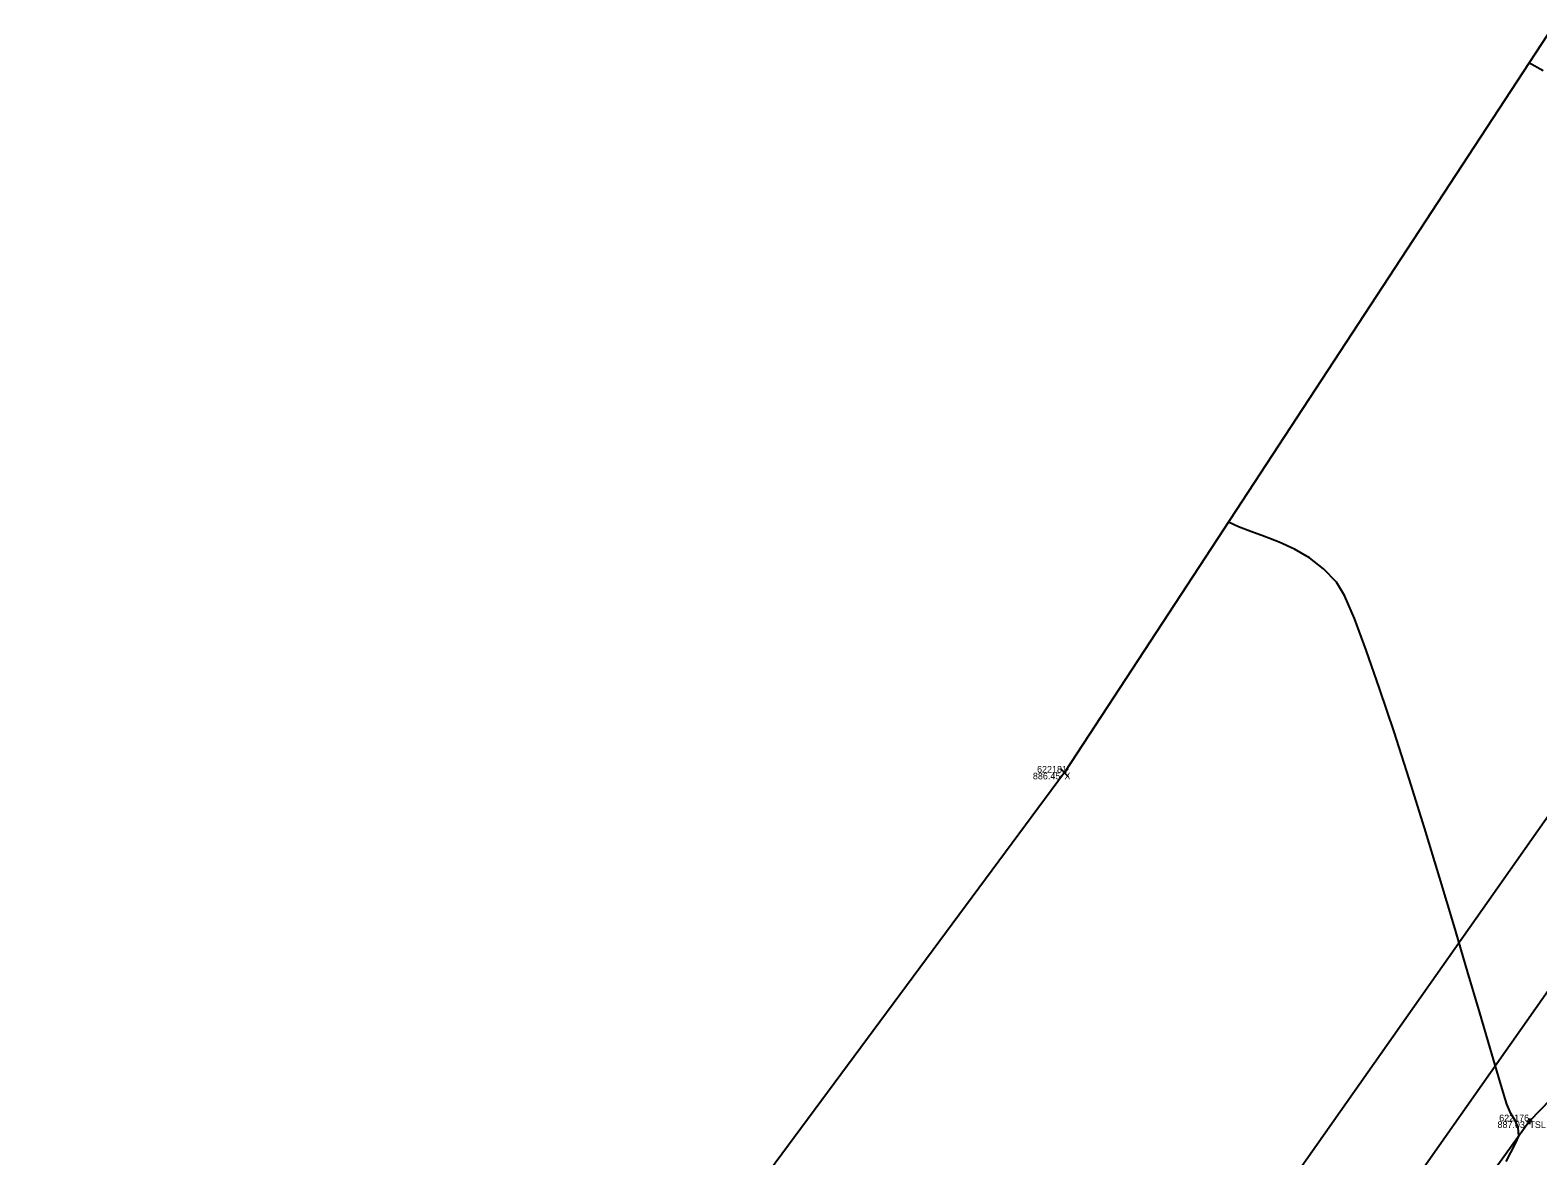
# Model space of a CAD drawing. Extents: x 1957117 to 1971063, y 701601 to 715861.
# Drawn here: x 1964227.4 to 1964306.2, y 707967.5 to 708026.3 of the extents above; entities that cross this region are included whole.
import ezdxf

# ---------------------------------------------------------------- set-up
doc = ezdxf.new("R2010")
doc.units = 0
for name, color, linetype in [('AP_X_Lights', 7, 'Continuous'), ('DT_X_Break_Line', 7, 'Continuous'), ('DT_X_Contour_Minor', 7, 'Continuous'), ('DT_X_TIN_Hull', 7, 'Continuous'), ('PV_P_Drive', 7, 'Continuous'), ('PV_P_Shoulder', 7, 'Continuous'), ('RS_Raster1', 7, 'Continuous'), ('RW_X_Esmt_RR', 7, 'Continuous'), ('SC_Scratch1', 7, 'Continuous'), ('SC_Shading5', 7, 'Continuous')]:
    doc.layers.add(name, color=color, linetype=linetype)

msp = doc.modelspace()

# ---------------------------------------------------------------- linework, layer by layer
at = {"layer": 'AP_X_Lights'}
for p, q in [((1964281.27, 707987.349), (1964281.658, 707987.739)), ((1964281.27, 707987.739), (1964281.658, 707987.349))]:
    msp.add_line(p, q, dxfattribs=at)
at = {"layer": 'DT_X_Break_Line'}
msp.add_lwpolyline([(1964478.704, 708214.875), (1964453.755, 708170.775), (1964408.202, 708141.306), (1964400.334, 708086.021), (1964371.327, 708046.106), (1964340.94, 708005.645), (1964305.757, 707969.33), (1964277.446, 707929.999), (1964246.896, 707890.341)], dxfattribs=at)
at = {"layer": 'DT_X_Contour_Minor'}
for points in [[(1964306.469, 708024.213), (1964305.721, 708024.62)], [(1964306.469, 708024.213), (1964305.721, 708024.62)], [(1964304.543, 707967.237), (1964305.027, 707968.163), (1964305.202, 707968.559), (1964305.164, 707969.013), (1964305.007, 707969.376), (1964304.789, 707969.745), (1964304.572, 707970.218), (1964304.434, 707970.67), (1964304.14, 707971.672), (1964303.71, 707973.143), (1964303.166, 707975.001), (1964302.529, 707977.164), (1964301.82, 707979.55), (1964301.06, 707982.076), (1964300.27, 707984.66), (1964299.472, 707987.221), (1964298.686, 707989.677), (1964297.933, 707991.945), (1964297.236, 707993.944), (1964296.615, 707995.591), (1964296.09, 707996.804), (1964295.684, 707997.501), (1964295.005, 707998.199), (1964294.26, 707998.763), (1964293.479, 707999.216), (1964292.691, 707999.581), (1964291.923, 707999.883), (1964291.205, 708000.144), (1964290.564, 708000.388), (1964290.031, 708000.638)], [(1964304.543, 707967.237), (1964305.027, 707968.163), (1964305.202, 707968.559), (1964305.164, 707969.013), (1964305.007, 707969.376), (1964304.789, 707969.745), (1964304.572, 707970.218), (1964304.434, 707970.67), (1964304.14, 707971.672), (1964303.71, 707973.143), (1964303.166, 707975.001), (1964302.529, 707977.164), (1964301.82, 707979.55), (1964301.06, 707982.076), (1964300.27, 707984.66), (1964299.472, 707987.221), (1964298.686, 707989.677), (1964297.933, 707991.945), (1964297.236, 707993.944), (1964296.615, 707995.591), (1964296.09, 707996.804), (1964295.684, 707997.501), (1964295.005, 707998.199), (1964294.26, 707998.763), (1964293.479, 707999.216), (1964292.691, 707999.581), (1964291.923, 707999.883), (1964291.205, 708000.144), (1964290.564, 708000.388), (1964290.031, 708000.638)]]:
    msp.add_lwpolyline(points, dxfattribs=at)
at = {"layer": 'DT_X_TIN_Hull'}
msp.add_lwpolyline([(1964424.104, 708190.997), (1964395.101, 708149.619), (1964365.854, 708109.886), (1964308.263, 708028.505), (1964281.464, 707987.544), (1964251.004, 707946.454), (1964225.108, 707905.389), (1964196.172, 707863.514), (1964166.104, 707823.11), (1964136.115, 707784.278), (1964105.597, 707743.654), (1964082.804, 707698.924), (1964056.951, 707655.15), (1964027.146, 707611.821), (1964008.198, 707598.035), (1963983.898, 707595.126), (1963975.155, 707521.673), (1963940.142, 707371.501), (1963857.209, 707326.887)], dxfattribs=at)
at = {"layer": 'PV_P_Drive'}
for p, q in [((1964305.757, 707969.476), (1964305.757, 707969.184)), ((1964305.611, 707969.33), (1964305.903, 707969.33)), ((1964305.757, 707969.33), (1964305.757, 707969.33))]:
    msp.add_line(p, q, dxfattribs=at)
at = {"layer": 'RW_X_Esmt_RR'}
for points in [[(1963697.364, 707102.392), (1963811.822, 707264.962), (1963799.822, 707265.288), (1964553.531, 708335.813)], [(1964082.273, 707657.005), (1964557.619, 708332.934)]]:
    msp.add_lwpolyline(points, dxfattribs=at)
at = {"layer": 'SC_Shading5'}
for points in [[(1963589.678, 706586.994), (1963626.625, 706689.548), (1963651.76, 706746.832), (1963668.09, 706778.596), (1963682.768, 706805.402), (1963734.424, 706911.594), (1963826.849, 707116.717), (1963877.258, 707215.645), (1963964.981, 707354.472), (1964070.526, 707509.355), (1964132.574, 707601.994), (1964163.9, 707642.169), (1964191.2, 707685.167), (1964278.98, 707807.131), (1964326.11, 707874.364), (1964396.427, 707968.962), (1964508.519, 708133.679), (1964655.588, 708336.552), (1964745.319, 708429.172), (1964840.327, 708522.317), (1964988.178, 708660.245), (1965089.796, 708739.041), (1965251.743, 708835.216), (1965415.807, 708922.048), (1965866.2, 709149.38), (1966173.543, 709294.131), (1966283.627, 709338.196), (1966534.003, 709419.214), (1966689.084, 709471.266), (1967008.468, 709641.817), (1967166.677, 709750.124), (1967422.113, 709931.083), (1967818.707, 710198.831), (1968187.021, 710459.852), (1968360.589, 710592.493), (1968496.543, 710707.847), (1968606.427, 710809.378), (1968733.391, 710937.091), (1968807.28, 711025.4), (1968843.008, 711077.094), (1968863.233, 711106.099), (1968909.747, 711171.311), (1968974.133, 711279.559), (1969130.932, 711546.915), (1969247.433, 711744.686), (1969402.714, 712016.424), (1969505.287, 712191.789), (1969666.311, 712460.805), (1969771.586, 712639.896), (1969880.058, 712820.917), (1969964.994, 712955.706), (1969990.005, 713000.084), (1970030.065, 713068.479)], [(1963609.915, 706579.703), (1963646.615, 706681.572), (1963671.193, 706737.585), (1963687.092, 706768.511), (1963701.884, 706795.526), (1963753.906, 706902.469), (1963846.249, 707107.41), (1963895.973, 707204.994), (1963982.966, 707342.667), (1964088.35, 707497.312), (1964150.015, 707589.379), (1964181.502, 707629.761), (1964209.024, 707673.109), (1964296.517, 707794.674), (1964343.552, 707861.772), (1964413.958, 707956.489), (1964526.123, 708121.313), (1964672.104, 708322.686), (1964760.576, 708414.006), (1964855.195, 708506.77), (1965002.134, 708643.847), (1965101.925, 708721.226), (1965262.272, 708816.451), (1965425.685, 708902.939), (1965875.63, 709130.044), (1966182.13, 709274.398), (1966290.944, 709317.954), (1966540.737, 709398.785), (1966697.632, 709451.445), (1967019.644, 709623.399), (1967178.971, 709732.471), (1967434.35, 709913.39), (1967830.945, 710181.14), (1968199.774, 710442.525), (1968374.086, 710575.735), (1968510.806, 710691.739), (1968621.36, 710793.889), (1968749.296, 710922.58), (1968824.413, 711012.355), (1968860.678, 711064.827), (1968880.812, 711093.701), (1968927.778, 711159.547), (1968992.655, 711268.62), (1969149.476, 711536.015), (1969266.039, 711733.891), (1969421.336, 712005.657), (1969523.8, 712180.835), (1969684.812, 712449.831), (1969790.084, 712628.917), (1969898.385, 712809.653), (1969983.474, 712944.685), (1970008.657, 712989.367), (1970048.626, 713057.607)]]:
    msp.add_spline(points, degree=3, dxfattribs=at)

# ---------------------------------------------------------------- texts
at = {"layer": 'PV_P_Shoulder'}
for s, p in [('886.45', (1964279.816, 707987.194)), ('887.03', (1964304.09, 707968.98))]:
    msp.add_text(s, height=0.35, dxfattribs=at).set_placement(p)
at = {"layer": 'RS_Raster1'}
for s, p in [('622181', (1964280.033, 707987.544)), ('622176', (1964304.178, 707969.33))]:
    msp.add_text(s, height=0.35, dxfattribs=at).set_placement(p)
at = {"layer": 'SC_Scratch1'}
for s, p in [('X', (1964281.464, 707987.194)), ('TSL', (1964305.757, 707968.98))]:
    msp.add_text(s, height=0.35, dxfattribs=at).set_placement(p)

doc.saveas('drawing.dxf')
